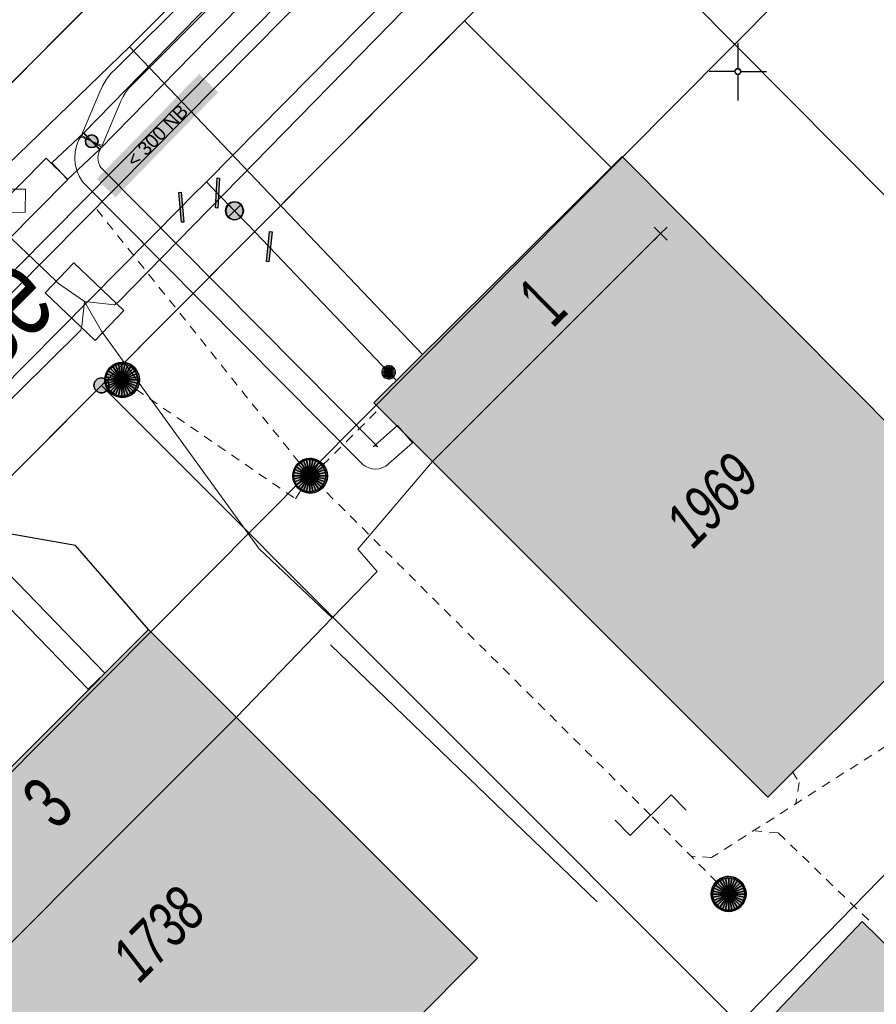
# Model space of a CAD drawing. Header units: metres. Extents: x 2695560 to 2696939, y 1260491 to 1262050.
# Tile 296 of 656: x 2695860 to 2695879, y 1260955 to 1260976. Entities that reach past the tile are written whole.
import ezdxf

# ---------------------------------------------------------------- set-up
doc = ezdxf.new("R2010")
doc.units = ezdxf.units.M
doc.linetypes.add('AUSGEZOGEN', pattern=[0])
doc.linetypes.add('VERDECKT2_S2', pattern=[0.36, 0.2, -0.16])
for name, color, linetype in [('XR$1$AV_Gebäudeflächen (BB)', 7, 'AUSGEZOGEN'), ('XR$1$AV_Grenzpunkte', 7, 'AUSGEZOGEN'), ('XR$1$AV_Haus-Nr.', 7, 'AUSGEZOGEN'), ('XR$1$AV_Koordinatennetzpunkte', 7, 'AUSGEZOGEN'), ('XR$1$AV_Linien (BB)', 7, 'AUSGEZOGEN'), ('XR$1$AV_Strassennamen', 7, 'AUSGEZOGEN'), ('XR$1$AV_Versicherung-Nr.', 7, 'AUSGEZOGEN'), ('XR$1$AW_LK_Schachtdeckel', 24, 'AUSGEZOGEN'), ('XR$1$AW_LK_Zwischenpunkt', 24, 'AUSGEZOGEN'), ('XR$1$EW_LK_Knoten', 1, 'AUSGEZOGEN'), ('XR$1$Liegenschaftsgrenzen', 7, 'AUSGEZOGEN'), ('XR$1$PFAV', 255, 'AUSGEZOGEN'), ('XR$1$PFAW', 255, 'AUSGEZOGEN'), ('XR$1$PFWA', 255, 'AUSGEZOGEN'), ('XR$1$RAEW', 8, 'AUSGEZOGEN'), ('XR$1$RP_Abstandslinie', 7, 'AUSGEZOGEN'), ('XR$1$WA_LK_Absperrarmatur', 171, 'AUSGEZOGEN'), ('XR$1$WA_LK_Rohrleitungsteil', 171, 'AUSGEZOGEN')]:
    doc.layers.add(name, color=color, linetype=linetype)
for name, color, linetype, lineweight in [('XR$2$ABW-Linie-R-ungenau', 4, 'VERDECKT2_S2', 18), ('XR$2$ABW-LinieFlaeche-R-genau', 4, 'AUSGEZOGEN', 18), ('XR$2$ABW-Punkt', 6, 'AUSGEZOGEN', 18), ('XR$2$ELE-Flaeche-oberirdisch', 1, 'AUSGEZOGEN', 18), ('XR$2$ELE-LinieFlaeche-genau', 1, 'AUSGEZOGEN', 18), ('XR$2$GAS-Linie-genau', 12, 'AUSGEZOGEN', 18), ('XR$2$KOM-Flaeche-U-oberirdisch', 91, 'AUSGEZOGEN', 18), ('XR$2$KOM-Linie-U-genau', 91, 'AUSGEZOGEN', 18), ('XR$2$KOM-Punkt-U', 91, 'AUSGEZOGEN', 18), ('XR$2$WAS-Linie-genau', 5, 'AUSGEZOGEN', 18), ('XR$2$WAS-Punkt', 5, 'AUSGEZOGEN', 18), ('XR$2$WEI-Text', 59, 'AUSGEZOGEN', 18)]:
    doc.layers.add(name, color=color, linetype=linetype, lineweight=lineweight)
doc.styles.add('ARIAL', font='arial.ttf')
doc.styles.add('TXT', font='txt')

# ---------------------------------------------------------------- blocks, each defined once
blk = doc.blocks.new('BAV15')
at = {"layer": 'XR$1$PFAV', "transparency": 33554687}
blk.add_hatch(color=7, dxfattribs=at).paths.add_polyline_path([(0.5, 0), (0.49, 0.101), (0.459, 0.197), (0.41, 0.286), (0.344, 0.362), (0.264, 0.424), (0.174, 0.469), (0.076, 0.494), (-0.025, 0.499), (-0.125, 0.484), (-0.22, 0.449), (-0.306, 0.395), (-0.379, 0.326), (-0.437, 0.243), (-0.477, 0.15), (-0.497, 0.051), (-0.497, -0.051), (-0.477, -0.15), (-0.437, -0.243), (-0.379, -0.326), (-0.306, -0.395), (-0.22, -0.449), (-0.125, -0.484), (-0.025, -0.499), (0.076, -0.494), (0.174, -0.469), (0.264, -0.424), (0.344, -0.362), (0.41, -0.286), (0.459, -0.197), (0.49, -0.101)])
at = {"color": 7, "transparency": 33554687}
for start, end in [(90, 270), (270, 90)]:
    blk.add_arc((0, 0), 0.5, start, end, dxfattribs=at)
at = {"layer": 'XR$1$PFAV', "transparency": 33554687}
blk.add_circle((0, 0), 0.5, dxfattribs=at)
blk = doc.blocks.new('BAV2041')
at = {"color": 7, "transparency": 33554687}
for p, q in [((0, 0.5), (0, 0.05)), ((-0.05, 0), (-0.5, 0)), ((0.05, 0), (0.5, 0)), ((0, -0.05), (0, -0.5))]:
    blk.add_line(p, q, dxfattribs=at)
blk.add_circle((0, 0), 0.05, dxfattribs=at)
for start, end in [(90, 270), (270, 90)]:
    blk.add_arc((0, 0), 0.05, start, end, dxfattribs=at)
blk = doc.blocks.new('BAW2093')
at = {"transparency": 33554687}
blk.add_lwpolyline([(-0.375, -0.5), (0, -0.5), (0, 0.5), (0.375, 0.5)], dxfattribs=at)
blk = doc.blocks.new('BAW2082')
at = {"layer": 'XR$1$PFAW', "transparency": 33554687}
blk.add_hatch(color=7, dxfattribs=at).paths.add_polyline_path([(0.509, -0.003), (0.499, 0.098), (0.469, 0.194), (0.42, 0.283), (0.354, 0.359), (0.274, 0.421), (0.183, 0.466), (0.085, 0.491), (-0.016, 0.496), (-0.116, 0.481), (-0.211, 0.446), (-0.297, 0.392), (-0.37, 0.323), (-0.428, 0.24), (-0.468, 0.147), (-0.488, 0.047), (-0.488, -0.054), (-0.468, -0.153), (-0.428, -0.246), (-0.37, -0.329), (-0.297, -0.398), (-0.211, -0.452), (-0.116, -0.487), (-0.016, -0.502), (0.085, -0.497), (0.183, -0.472), (0.274, -0.427), (0.354, -0.366), (0.42, -0.289), (0.469, -0.2), (0.499, -0.104)])
at = {"transparency": 33554687}
for start, end in [(91.1948, 268.8052), (268.8052, 91.1948)]:
    blk.add_arc((0.01, 0), 0.5, start, end, dxfattribs=at)
at = {"layer": 'XR$1$PFAW', "transparency": 33554687}
blk.add_circle((0.009, -0.003), 0.5, dxfattribs=at)
blk = doc.blocks.new('BAW2088')
at = {"layer": 'XR$1$PFAW', "transparency": 33554687}
blk.add_hatch(color=253, dxfattribs=at).paths.add_polyline_path([(0.51, 0), (0.5, 0.101), (0.47, 0.197), (0.421, 0.286), (0.355, 0.362), (0.275, 0.424), (0.184, 0.469), (0.086, 0.494), (-0.015, 0.499), (-0.115, 0.484), (-0.21, 0.449), (-0.296, 0.395), (-0.369, 0.326), (-0.427, 0.243), (-0.467, 0.15), (-0.487, 0.051), (-0.487, -0.051), (-0.467, -0.15), (-0.427, -0.243), (-0.369, -0.326), (-0.296, -0.395), (-0.21, -0.449), (-0.115, -0.484), (-0.015, -0.499), (0.086, -0.494), (0.184, -0.469), (0.275, -0.424), (0.355, -0.362), (0.421, -0.286), (0.47, -0.197), (0.5, -0.101)])
at = {"transparency": 33554687}
for start, end in [(91.1948, 268.8052), (268.8052, 91.1948)]:
    blk.add_arc((0.01, 0), 0.5, start, end, dxfattribs=at)
at = {"layer": 'XR$1$PFAW', "transparency": 33554687}
blk.add_circle((0.01, 0), 0.5, dxfattribs=at)
blk = doc.blocks.new('BWA2013')
at = {"true_color": 0x000000, "transparency": 33554687}
blk.add_hatch(color=18, dxfattribs=at).paths.add_polyline_path([(-0.291, -0.409), (0.352, 0.357), (0.291, 0.409), (-0.352, -0.357)])
at = {"transparency": 33554687}
blk.add_lwpolyline([(-0.291, -0.409), (-0.352, -0.357), (0.291, 0.409), (0.352, 0.357), (-0.291, -0.409)], close=True, dxfattribs=at)
blk = doc.blocks.new('BWA965')
at = {"layer": 'XR$1$PFWA', "transparency": 33554687}
blk.add_hatch(color=7, dxfattribs=at).paths.add_polyline_path([(0, 0.5), (-0.051, 0.497), (-0.101, 0.49), (-0.15, 0.477), (-0.197, 0.459), (-0.243, 0.437), (-0.286, 0.41), (-0.326, 0.379), (-0.362, 0.344), (-0.395, 0.306), (-0.424, 0.264), (-0.449, 0.22), (-0.469, 0.174), (-0.484, 0.125), (-0.494, 0.076), (-0.499, 0.025), (-0.499, -0.025), (-0.494, -0.076), (-0.484, -0.125), (-0.469, -0.174), (-0.449, -0.22), (-0.424, -0.264), (-0.395, -0.306), (-0.362, -0.344), (-0.326, -0.379), (-0.286, -0.41), (-0.243, -0.437), (-0.197, -0.459), (-0.15, -0.477), (-0.101, -0.49), (-0.051, -0.497), (0, -0.5), (0.051, -0.497), (0.101, -0.49), (0.15, -0.477), (0.197, -0.459), (0.243, -0.437), (0.286, -0.41), (0.326, -0.379), (0.362, -0.344), (0.395, -0.306), (0.424, -0.264), (0.449, -0.22), (0.469, -0.174), (0.484, -0.125), (0.494, -0.076), (0.499, -0.025), (0.499, 0.025), (0.494, 0.076), (0.484, 0.125), (0.469, 0.174), (0.449, 0.22), (0.424, 0.264), (0.395, 0.306), (0.362, 0.344), (0.326, 0.379), (0.286, 0.41), (0.243, 0.437), (0.197, 0.459), (0.15, 0.477), (0.101, 0.49), (0.051, 0.497)])
at = {"transparency": 33554687}
blk.add_line((0, 0.5), (0, -0.5), dxfattribs=at)
for start, end in [(90, 270), (270, 90)]:
    blk.add_arc((0, 0), 0.5, start, end, dxfattribs=at)
blk = doc.blocks.new('BEW957')
at = {"layer": 'XR$1$RAEW', "transparency": 33554687}
blk.add_hatch(color=1, dxfattribs=at).paths.add_polyline_path([(-0.5, 0), (-0.497, -0.051), (-0.49, -0.101), (-0.477, -0.15), (-0.459, -0.197), (-0.437, -0.243), (-0.41, -0.286), (-0.379, -0.326), (-0.344, -0.362), (-0.306, -0.395), (-0.264, -0.424), (-0.22, -0.449), (-0.174, -0.469), (-0.125, -0.484), (-0.076, -0.494), (-0.025, -0.499), (0.025, -0.499), (0.076, -0.494), (0.125, -0.484), (0.174, -0.469), (0.22, -0.449), (0.264, -0.424), (0.306, -0.395), (0.344, -0.362), (0.379, -0.326), (0.41, -0.286), (0.437, -0.243), (0.459, -0.197), (0.477, -0.15), (0.49, -0.101), (0.497, -0.051), (0.5, 0), (0.497, 0.051), (0.49, 0.101), (0.477, 0.15), (0.459, 0.197), (0.437, 0.243), (0.41, 0.286), (0.379, 0.326), (0.344, 0.362), (0.306, 0.395), (0.264, 0.424), (0.22, 0.449), (0.174, 0.469), (0.125, 0.484), (0.076, 0.494), (0.025, 0.499), (-0.025, 0.499), (-0.076, 0.494), (-0.125, 0.484), (-0.174, 0.469), (-0.22, 0.449), (-0.264, 0.424), (-0.306, 0.395), (-0.344, 0.362), (-0.379, 0.326), (-0.41, 0.286), (-0.437, 0.243), (-0.459, 0.197), (-0.477, 0.15), (-0.49, 0.101), (-0.497, 0.051)])
at = {"color": 1, "transparency": 33554687}
for start, end in [(90, 180), (180, 270), (0, 90), (270, 0)]:
    blk.add_arc((0, 0), 0.5, start, end, dxfattribs=at)
at = {"layer": 'XR$1$RAEW', "color": 1, "transparency": 33554687}
blk.add_circle((0, 0), 0.5, dxfattribs=at)
blk = doc.blocks.new('KOM-UNBEKANNT-U')
at = {"layer": 'XR$2$KOM-Punkt-U', "linetype": 'AUSGEZOGEN', "lineweight": 20, "transparency": 33554687}
for p, q in [((0, 0, 2500), (-141, 141, 2500)), ((-141, -141, 2500), (0, 0, 2500)), ((0, 0, 2500), (141, 141, 2500)), ((141, -141, 2500), (0, 0, 2500))]:
    blk.add_line(p, q, dxfattribs=at)
blk = doc.blocks.new('WAS-ABSPERRORGAN')
at = {"layer": 'XR$2$WAS-Punkt', "linetype": 'AUSGEZOGEN', "transparency": 33554687}
for p, q in [((0, 200, 2500), (0, -200, 2500)), ((0, 0), (0, 0))]:
    blk.add_line(p, q, dxfattribs=at)
blk.add_circle((0, 0, 502500), 200, dxfattribs=at)
blk = doc.blocks.new('WAS-BOGEN_VERTIKAL')
at = {"layer": 'XR$2$WAS-Punkt', "transparency": 33554687}
blk.add_hatch(color=5, dxfattribs=at).paths.add_polyline_path([(0, -150), (15, -149), (30, -147), (45, -143), (59, -138), (73, -131), (86, -123), (98, -114), (109, -103), (119, -92), (127, -79), (135, -66), (141, -52), (145, -38), (148, -23), (150, -8), (150, 8), (148, 23), (145, 38), (141, 52), (135, 66), (127, 79), (119, 92), (109, 103), (98, 114), (86, 123), (73, 131), (59, 138), (45, 143), (30, 147), (15, 149), (0, 150), (-15, 149), (-30, 147), (-45, 143), (-59, 138), (-73, 131), (-86, 123), (-98, 114), (-109, 103), (-119, 92), (-127, 79), (-135, 66), (-141, 52), (-145, 38), (-148, 23), (-150, 8), (-150, -8), (-148, -23), (-145, -38), (-141, -52), (-135, -66), (-127, -79), (-119, -92), (-109, -103), (-98, -114), (-86, -123), (-73, -131), (-59, -138), (-45, -143), (-30, -147), (-15, -149)])
at = {"layer": 'XR$2$WAS-Punkt', "lineweight": 13, "transparency": 33554687}
for points in [[(-147, 29, 2500), (0, 0, 2500), (-150, 0, 2500)], [(-147, 29), (0, 0), (-150, 0)], [(-147, 29, 2500), (-147, 29), (-150, 0), (-150, 0, 2500)], [(-150, 0, 2500), (0, 0, 2500), (-147, -29, 2500)], [(-150, 0), (0, 0), (-147, -29)], [(-139, 57, 2500), (0, 0, 2500), (-147, 29, 2500)], [(-139, 57), (0, 0), (-147, 29)], [(-139, 57, 2500), (-139, 57), (-147, 29), (-147, 29, 2500)], [(-147, -29, 2500), (0, 0, 2500), (-139, -57, 2500)], [(-147, -29), (0, 0), (-139, -57)], [(-125, 83, 2500), (0, 0, 2500), (-139, 57, 2500)], [(-125, 83), (0, 0), (-139, 57)], [(-125, 83, 2500), (-125, 83), (-139, 57), (-139, 57, 2500)], [(-139, -57, 2500), (0, 0, 2500), (-125, -83, 2500)], [(-139, -57), (0, 0), (-125, -83)], [(-106, 106, 2500), (0, 0, 2500), (-125, 83, 2500)], [(-106, 106), (0, 0), (-125, 83)], [(-106, 106, 2500), (-106, 106), (-125, 83), (-125, 83, 2500)], [(-125, -83, 2500), (0, 0, 2500), (-106, -106, 2500)], [(-125, -83), (0, 0), (-106, -106)], [(-83, 125, 2500), (0, 0, 2500), (-106, 106, 2500)], [(-83, 125), (0, 0), (-106, 106)], [(-83, 125, 2500), (-83, 125), (-106, 106), (-106, 106, 2500)], [(-106, -106, 2500), (0, 0, 2500), (-83, -125, 2500)], [(-106, -106), (0, 0), (-83, -125)], [(-57, 139, 2500), (0, 0, 2500), (-83, 125, 2500)], [(-57, 139), (0, 0), (-83, 125)], [(-57, 139, 2500), (-57, 139), (-83, 125), (-83, 125, 2500)], [(-83, -125, 2500), (0, 0, 2500), (-57, -139, 2500)], [(-83, -125), (0, 0), (-57, -139)], [(-29, 147, 2500), (0, 0, 2500), (-57, 139, 2500)], [(-29, 147), (0, 0), (-57, 139)], [(-29, 147, 2500), (-29, 147), (-57, 139), (-57, 139, 2500)], [(-57, -139, 2500), (0, 0, 2500), (-29, -147, 2500)], [(-57, -139), (0, 0), (-29, -147)], [(0, 150, 2500), (0, 0, 2500), (-29, 147, 2500)], [(0, 150), (0, 0), (-29, 147)], [(0, 150, 2500), (0, 150), (-29, 147), (-29, 147, 2500)], [(-29, -147, 2500), (0, 0, 2500), (0, -150, 2500)], [(-29, -147), (0, 0), (0, -150)], [(29, 147, 2500), (0, 0, 2500), (0, 150, 2500)], [(29, 147), (0, 0), (0, 150)], [(29, 147, 2500), (29, 147), (0, 150), (0, 150, 2500)], [(57, 139, 2500), (0, 0, 2500), (29, 147, 2500)], [(57, 139), (0, 0), (29, 147)], [(83, 125, 2500), (0, 0, 2500), (57, 139, 2500)], [(83, 125), (0, 0), (57, 139)], [(106, 106, 2500), (0, 0, 2500), (83, 125, 2500)], [(106, 106), (0, 0), (83, 125)], [(125, 83, 2500), (0, 0, 2500), (106, 106, 2500)], [(125, 83), (0, 0), (106, 106)], [(139, 57, 2500), (0, 0, 2500), (125, 83, 2500)], [(139, 57), (0, 0), (125, 83)], [(147, 29, 2500), (0, 0, 2500), (139, 57, 2500)], [(147, 29), (0, 0), (139, 57)], [(150, 0, 2500), (0, 0, 2500), (147, 29, 2500)], [(150, 0), (0, 0), (147, 29)], [(0, -150, 2500), (0, 0, 2500), (29, -147, 2500)], [(29, -147, 2500), (0, 0, 2500), (57, -139, 2500)], [(57, -139, 2500), (0, 0, 2500), (83, -125, 2500)], [(83, -125, 2500), (0, 0, 2500), (106, -106, 2500)], [(106, -106, 2500), (0, 0, 2500), (125, -83, 2500)], [(125, -83, 2500), (0, 0, 2500), (139, -57, 2500)], [(139, -57, 2500), (0, 0, 2500), (147, -29, 2500)], [(147, -29, 2500), (0, 0, 2500), (150, 0, 2500)], [(0, -150), (0, 0), (29, -147)], [(29, -147), (0, 0), (57, -139)], [(57, -139), (0, 0), (83, -125)], [(83, -125), (0, 0), (106, -106)], [(106, -106), (0, 0), (125, -83)], [(125, -83), (0, 0), (139, -57)], [(139, -57), (0, 0), (147, -29)], [(147, -29), (0, 0), (150, 0)], [(57, 139, 2500), (57, 139), (29, 147), (29, 147, 2500)], [(83, 125, 2500), (83, 125), (57, 139), (57, 139, 2500)], [(106, 106, 2500), (106, 106), (83, 125), (83, 125, 2500)], [(125, 83, 2500), (125, 83), (106, 106), (106, 106, 2500)], [(139, 57, 2500), (139, 57), (125, 83), (125, 83, 2500)], [(147, 29, 2500), (147, 29), (139, 57), (139, 57, 2500)], [(150, 0, 2500), (150, 0), (147, 29), (147, 29, 2500)], [(-150, 0, 2500), (-150, 0), (-147, -29), (-147, -29, 2500)], [(-147, -29, 2500), (-147, -29), (-139, -57), (-139, -57, 2500)], [(-139, -57, 2500), (-139, -57), (-125, -83), (-125, -83, 2500)], [(-125, -83, 2500), (-125, -83), (-106, -106), (-106, -106, 2500)], [(-106, -106, 2500), (-106, -106), (-83, -125), (-83, -125, 2500)], [(-83, -125, 2500), (-83, -125), (-57, -139), (-57, -139, 2500)], [(-57, -139, 2500), (-57, -139), (-29, -147), (-29, -147, 2500)], [(-29, -147, 2500), (-29, -147), (0, -150), (0, -150, 2500)], [(0, -150, 2500), (0, -150), (29, -147), (29, -147, 2500)], [(29, -147, 2500), (29, -147), (57, -139), (57, -139, 2500)], [(57, -139, 2500), (57, -139), (83, -125), (83, -125, 2500)], [(83, -125, 2500), (83, -125), (106, -106), (106, -106, 2500)], [(106, -106, 2500), (106, -106), (125, -83), (125, -83, 2500)], [(125, -83, 2500), (125, -83), (139, -57), (139, -57, 2500)], [(139, -57, 2500), (139, -57), (147, -29), (147, -29, 2500)], [(147, -29, 2500), (147, -29), (150, 0), (150, 0, 2500)]]:
    blk.add_3dface(points, dxfattribs=at)
blk = doc.blocks.new('ABW-NORMSCHACHT_WEITERE')
at = {"layer": 'XR$2$ABW-Punkt', "linetype": 'AUSGEZOGEN', "lineweight": 25, "transparency": 33554687}
for points in [[(-196, 39, 2500), (0, 0, 2500), (-200, 0, 2500)], [(-196, 39), (0, 0), (-200, 0)], [(-196, 39, 2500), (-196, 39), (-200, 0), (-200, 0, 2500)], [(-200, 0, 2500), (0, 0, 2500), (-196, -39, 2500)], [(-200, 0), (0, 0), (-196, -39)], [(-185, 77, 2500), (0, 0, 2500), (-196, 39, 2500)], [(-185, 77), (0, 0), (-196, 39)], [(-185, 77, 2500), (-185, 77), (-196, 39), (-196, 39, 2500)], [(-196, -39, 2500), (0, 0, 2500), (-185, -77, 2500)], [(-196, -39), (0, 0), (-185, -77)], [(-166, 111, 2500), (0, 0, 2500), (-185, 77, 2500)], [(-166, 111), (0, 0), (-185, 77)], [(-166, 111, 2500), (-166, 111), (-185, 77), (-185, 77, 2500)], [(-185, -77, 2500), (0, 0, 2500), (-166, -111, 2500)], [(-185, -77), (0, 0), (-166, -111)], [(-141, 141, 2500), (0, 0, 2500), (-166, 111, 2500)], [(-141, 141), (0, 0), (-166, 111)], [(-141, 141, 2500), (-141, 141), (-166, 111), (-166, 111, 2500)], [(-166, -111, 2500), (0, 0, 2500), (-141, -141, 2500)], [(-166, -111), (0, 0), (-141, -141)], [(-111, 166, 2500), (0, 0, 2500), (-141, 141, 2500)], [(-111, 166), (0, 0), (-141, 141)], [(-111, 166, 2500), (-111, 166), (-141, 141), (-141, 141, 2500)], [(-141, -141, 2500), (0, 0, 2500), (-111, -166, 2500)], [(-141, -141), (0, 0), (-111, -166)], [(-77, 185, 2500), (0, 0, 2500), (-111, 166, 2500)], [(-77, 185), (0, 0), (-111, 166)], [(-77, 185, 2500), (-77, 185), (-111, 166), (-111, 166, 2500)], [(-111, -166, 2500), (0, 0, 2500), (-77, -185, 2500)], [(-111, -166), (0, 0), (-77, -185)], [(-39, 196, 2500), (0, 0, 2500), (-77, 185, 2500)], [(-39, 196), (0, 0), (-77, 185)], [(-39, 196, 2500), (-39, 196), (-77, 185), (-77, 185, 2500)], [(-77, -185, 2500), (0, 0, 2500), (-39, -196, 2500)], [(-77, -185), (0, 0), (-39, -196)], [(0, 200, 2500), (0, 0, 2500), (-39, 196, 2500)], [(0, 200), (0, 0), (-39, 196)], [(0, 200, 2500), (0, 200), (-39, 196), (-39, 196, 2500)], [(-39, -196, 2500), (0, 0, 2500), (0, -200, 2500)], [(-39, -196), (0, 0), (0, -200)], [(39, 196, 2500), (0, 0, 2500), (0, 200, 2500)], [(39, 196), (0, 0), (0, 200)], [(39, 196, 2500), (39, 196), (0, 200), (0, 200, 2500)], [(77, 185, 2500), (0, 0, 2500), (39, 196, 2500)], [(77, 185), (0, 0), (39, 196)], [(111, 166, 2500), (0, 0, 2500), (77, 185, 2500)], [(111, 166), (0, 0), (77, 185)], [(141, 141, 2500), (0, 0, 2500), (111, 166, 2500)], [(141, 141), (0, 0), (111, 166)], [(166, 111, 2500), (0, 0, 2500), (141, 141, 2500)], [(166, 111), (0, 0), (141, 141)], [(185, 77, 2500), (0, 0, 2500), (166, 111, 2500)], [(185, 77), (0, 0), (166, 111)], [(196, 39, 2500), (0, 0, 2500), (185, 77, 2500)], [(196, 39), (0, 0), (185, 77)], [(200, 0, 2500), (0, 0, 2500), (196, 39, 2500)], [(200, 0), (0, 0), (196, 39)], [(0, -200, 2500), (0, 0, 2500), (39, -196, 2500)], [(39, -196, 2500), (0, 0, 2500), (77, -185, 2500)], [(77, -185, 2500), (0, 0, 2500), (111, -166, 2500)], [(111, -166, 2500), (0, 0, 2500), (141, -141, 2500)], [(141, -141, 2500), (0, 0, 2500), (166, -111, 2500)], [(166, -111, 2500), (0, 0, 2500), (185, -77, 2500)], [(185, -77, 2500), (0, 0, 2500), (196, -39, 2500)], [(196, -39, 2500), (0, 0, 2500), (200, 0, 2500)], [(0, -200), (0, 0), (39, -196)], [(39, -196), (0, 0), (77, -185)], [(77, -185), (0, 0), (111, -166)], [(111, -166), (0, 0), (141, -141)], [(141, -141), (0, 0), (166, -111)], [(166, -111), (0, 0), (185, -77)], [(185, -77), (0, 0), (196, -39)], [(196, -39), (0, 0), (200, 0)], [(77, 185, 2500), (77, 185), (39, 196), (39, 196, 2500)], [(111, 166, 2500), (111, 166), (77, 185), (77, 185, 2500)], [(141, 141, 2500), (141, 141), (111, 166), (111, 166, 2500)], [(166, 111, 2500), (166, 111), (141, 141), (141, 141, 2500)], [(185, 77, 2500), (185, 77), (166, 111), (166, 111, 2500)], [(196, 39, 2500), (196, 39), (185, 77), (185, 77, 2500)], [(200, 0, 2500), (200, 0), (196, 39), (196, 39, 2500)], [(-200, 0, 2500), (-200, 0), (-196, -39), (-196, -39, 2500)], [(-196, -39, 2500), (-196, -39), (-185, -77), (-185, -77, 2500)], [(-185, -77, 2500), (-185, -77), (-166, -111), (-166, -111, 2500)], [(-166, -111, 2500), (-166, -111), (-141, -141), (-141, -141, 2500)], [(-141, -141, 2500), (-141, -141), (-111, -166), (-111, -166, 2500)], [(-111, -166, 2500), (-111, -166), (-77, -185), (-77, -185, 2500)], [(-77, -185, 2500), (-77, -185), (-39, -196), (-39, -196, 2500)], [(-39, -196, 2500), (-39, -196), (0, -200), (0, -200, 2500)], [(0, -200, 2500), (0, -200), (39, -196), (39, -196, 2500)], [(39, -196, 2500), (39, -196), (77, -185), (77, -185, 2500)], [(77, -185, 2500), (77, -185), (111, -166), (111, -166, 2500)], [(111, -166, 2500), (111, -166), (141, -141), (141, -141, 2500)], [(141, -141, 2500), (141, -141), (166, -111), (166, -111, 2500)], [(166, -111, 2500), (166, -111), (185, -77), (185, -77, 2500)], [(185, -77, 2500), (185, -77), (196, -39), (196, -39, 2500)], [(196, -39, 2500), (196, -39), (200, 0), (200, 0, 2500)]]:
    blk.add_3dface(points, dxfattribs=at)
blk = doc.blocks.new('ABW-SCHLAMMSAMMLER_RUND')
at = {"layer": 'XR$2$ABW-Punkt', "linetype": 'AUSGEZOGEN', "lineweight": 13, "transparency": 33554687}
for p, q in [((-70, 75, 2500), (70, 75, 2500)), ((-70, -75, 2500), (70, -75, 2500))]:
    blk.add_line(p, q, dxfattribs=at)
blk.add_polyline3d([(90, 0, 2500), (0, 0, 2500), (-90, 0, 2500)], dxfattribs=at)
at = {"layer": 'XR$2$ABW-Punkt', "linetype": 'AUSGEZOGEN', "lineweight": 25, "transparency": 33554687}
for points in [[(-147, 29, 2500), (0, 0, 2500), (-150, 0, 2500)], [(-147, 29), (0, 0), (-150, 0)], [(-147, 29, 2500), (-147, 29), (-150, 0), (-150, 0, 2500)], [(-150, 0, 2500), (0, 0, 2500), (-147, -29, 2500)], [(-150, 0), (0, 0), (-147, -29)], [(-139, 57, 2500), (0, 0, 2500), (-147, 29, 2500)], [(-139, 57), (0, 0), (-147, 29)], [(-139, 57, 2500), (-139, 57), (-147, 29), (-147, 29, 2500)], [(-147, -29, 2500), (0, 0, 2500), (-139, -57, 2500)], [(-147, -29), (0, 0), (-139, -57)], [(-125, 83, 2500), (0, 0, 2500), (-139, 57, 2500)], [(-125, 83), (0, 0), (-139, 57)], [(-125, 83, 2500), (-125, 83), (-139, 57), (-139, 57, 2500)], [(-139, -57, 2500), (0, 0, 2500), (-125, -83, 2500)], [(-139, -57), (0, 0), (-125, -83)], [(-106, 106, 2500), (0, 0, 2500), (-125, 83, 2500)], [(-106, 106), (0, 0), (-125, 83)], [(-106, 106, 2500), (-106, 106), (-125, 83), (-125, 83, 2500)], [(-125, -83, 2500), (0, 0, 2500), (-106, -106, 2500)], [(-125, -83), (0, 0), (-106, -106)], [(-83, 125, 2500), (0, 0, 2500), (-106, 106, 2500)], [(-83, 125), (0, 0), (-106, 106)], [(-83, 125, 2500), (-83, 125), (-106, 106), (-106, 106, 2500)], [(-106, -106, 2500), (0, 0, 2500), (-83, -125, 2500)], [(-106, -106), (0, 0), (-83, -125)], [(-57, 139, 2500), (0, 0, 2500), (-83, 125, 2500)], [(-57, 139), (0, 0), (-83, 125)], [(-57, 139, 2500), (-57, 139), (-83, 125), (-83, 125, 2500)], [(-83, -125, 2500), (0, 0, 2500), (-57, -139, 2500)], [(-83, -125), (0, 0), (-57, -139)], [(-29, 147, 2500), (0, 0, 2500), (-57, 139, 2500)], [(-29, 147), (0, 0), (-57, 139)], [(-29, 147, 2500), (-29, 147), (-57, 139), (-57, 139, 2500)], [(-57, -139, 2500), (0, 0, 2500), (-29, -147, 2500)], [(-57, -139), (0, 0), (-29, -147)], [(0, 150, 2500), (0, 0, 2500), (-29, 147, 2500)], [(0, 150), (0, 0), (-29, 147)], [(0, 150, 2500), (0, 150), (-29, 147), (-29, 147, 2500)], [(-29, -147, 2500), (0, 0, 2500), (0, -150, 2500)], [(-29, -147), (0, 0), (0, -150)], [(29, 147, 2500), (0, 0, 2500), (0, 150, 2500)], [(29, 147), (0, 0), (0, 150)], [(29, 147, 2500), (29, 147), (0, 150), (0, 150, 2500)], [(57, 139, 2500), (0, 0, 2500), (29, 147, 2500)], [(57, 139), (0, 0), (29, 147)], [(83, 125, 2500), (0, 0, 2500), (57, 139, 2500)], [(83, 125), (0, 0), (57, 139)], [(106, 106, 2500), (0, 0, 2500), (83, 125, 2500)], [(106, 106), (0, 0), (83, 125)], [(125, 83, 2500), (0, 0, 2500), (106, 106, 2500)], [(125, 83), (0, 0), (106, 106)], [(139, 57, 2500), (0, 0, 2500), (125, 83, 2500)], [(139, 57), (0, 0), (125, 83)], [(147, 29, 2500), (0, 0, 2500), (139, 57, 2500)], [(147, 29), (0, 0), (139, 57)], [(150, 0, 2500), (0, 0, 2500), (147, 29, 2500)], [(150, 0), (0, 0), (147, 29)], [(0, -150, 2500), (0, 0, 2500), (29, -147, 2500)], [(29, -147, 2500), (0, 0, 2500), (57, -139, 2500)], [(57, -139, 2500), (0, 0, 2500), (83, -125, 2500)], [(83, -125, 2500), (0, 0, 2500), (106, -106, 2500)], [(106, -106, 2500), (0, 0, 2500), (125, -83, 2500)], [(125, -83, 2500), (0, 0, 2500), (139, -57, 2500)], [(139, -57, 2500), (0, 0, 2500), (147, -29, 2500)], [(147, -29, 2500), (0, 0, 2500), (150, 0, 2500)], [(0, -150), (0, 0), (29, -147)], [(29, -147), (0, 0), (57, -139)], [(57, -139), (0, 0), (83, -125)], [(83, -125), (0, 0), (106, -106)], [(106, -106), (0, 0), (125, -83)], [(125, -83), (0, 0), (139, -57)], [(139, -57), (0, 0), (147, -29)], [(147, -29), (0, 0), (150, 0)], [(57, 139, 2500), (57, 139), (29, 147), (29, 147, 2500)], [(83, 125, 2500), (83, 125), (57, 139), (57, 139, 2500)], [(106, 106, 2500), (106, 106), (83, 125), (83, 125, 2500)], [(125, 83, 2500), (125, 83), (106, 106), (106, 106, 2500)], [(139, 57, 2500), (139, 57), (125, 83), (125, 83, 2500)], [(147, 29, 2500), (147, 29), (139, 57), (139, 57, 2500)], [(150, 0, 2500), (150, 0), (147, 29), (147, 29, 2500)], [(-150, 0, 2500), (-150, 0), (-147, -29), (-147, -29, 2500)], [(-147, -29, 2500), (-147, -29), (-139, -57), (-139, -57, 2500)], [(-139, -57, 2500), (-139, -57), (-125, -83), (-125, -83, 2500)], [(-125, -83, 2500), (-125, -83), (-106, -106), (-106, -106, 2500)], [(-106, -106, 2500), (-106, -106), (-83, -125), (-83, -125, 2500)], [(-83, -125, 2500), (-83, -125), (-57, -139), (-57, -139, 2500)], [(-57, -139, 2500), (-57, -139), (-29, -147), (-29, -147, 2500)], [(-29, -147, 2500), (-29, -147), (0, -150), (0, -150, 2500)], [(0, -150, 2500), (0, -150), (29, -147), (29, -147, 2500)], [(29, -147, 2500), (29, -147), (57, -139), (57, -139, 2500)], [(57, -139, 2500), (57, -139), (83, -125), (83, -125, 2500)], [(83, -125, 2500), (83, -125), (106, -106), (106, -106, 2500)], [(106, -106, 2500), (106, -106), (125, -83), (125, -83, 2500)], [(125, -83, 2500), (125, -83), (139, -57), (139, -57, 2500)], [(139, -57, 2500), (139, -57), (147, -29), (147, -29, 2500)], [(147, -29, 2500), (147, -29), (150, 0), (150, 0, 2500)]]:
    blk.add_3dface(points, dxfattribs=at)
blk = doc.blocks.new('ABW-DECKEL')
at = {"layer": 'XR$2$ABW-Punkt', "linetype": 'AUSGEZOGEN', "lineweight": 25, "transparency": 33554687}
for points in [[(-247, 247, 2500), (0, 0, 2500), (-291, 194, 2500)], [(-247, 247), (0, 0), (-291, 194)], [(-247, 247, 2500), (-247, 247), (-291, 194), (-291, 194, 2500)], [(-194, 291, 2500), (0, 0, 2500), (-247, 247, 2500)], [(-194, 291), (0, 0), (-247, 247)], [(-194, 291, 2500), (-194, 291), (-247, 247), (-247, 247, 2500)], [(-134, 323, 2500), (0, 0, 2500), (-194, 291, 2500)], [(-134, 323), (0, 0), (-194, 291)], [(-134, 323, 2500), (-134, 323), (-194, 291), (-194, 291, 2500)], [(-68, 343, 2500), (0, 0, 2500), (-134, 323, 2500)], [(-68, 343), (0, 0), (-134, 323)], [(-68, 343, 2500), (-68, 343), (-134, 323), (-134, 323, 2500)], [(0, 350, 2500), (0, 0, 2500), (-68, 343, 2500)], [(0, 350), (0, 0), (-68, 343)], [(0, 350, 2500), (0, 350), (-68, 343), (-68, 343, 2500)], [(68, 343, 2500), (0, 0, 2500), (0, 350, 2500)], [(68, 343), (0, 0), (0, 350)], [(68, 343, 2500), (68, 343), (0, 350), (0, 350, 2500)], [(134, 323, 2500), (0, 0, 2500), (68, 343, 2500)], [(134, 323), (0, 0), (68, 343)], [(194, 291, 2500), (0, 0, 2500), (134, 323, 2500)], [(194, 291), (0, 0), (134, 323)], [(247, 247, 2500), (0, 0, 2500), (194, 291, 2500)], [(247, 247), (0, 0), (194, 291)], [(291, 194, 2500), (0, 0, 2500), (247, 247, 2500)], [(291, 194), (0, 0), (247, 247)], [(134, 323, 2500), (134, 323), (68, 343), (68, 343, 2500)], [(194, 291, 2500), (194, 291), (134, 323), (134, 323, 2500)], [(247, 247, 2500), (247, 247), (194, 291), (194, 291, 2500)], [(291, 194, 2500), (291, 194), (247, 247), (247, 247, 2500)], [(-343, 68, 2500), (0, 0, 2500), (-350, 0, 2500)], [(-343, 68), (0, 0), (-350, 0)], [(-343, 68, 2500), (-343, 68), (-350, 0), (-350, 0, 2500)], [(-350, 0, 2500), (0, 0, 2500), (-343, -68, 2500)], [(-350, 0), (0, 0), (-343, -68)], [(-323, 134, 2500), (0, 0, 2500), (-343, 68, 2500)], [(-323, 134), (0, 0), (-343, 68)], [(-323, 134, 2500), (-323, 134), (-343, 68), (-343, 68, 2500)], [(-343, -68, 2500), (0, 0, 2500), (-323, -134, 2500)], [(-343, -68), (0, 0), (-323, -134)], [(-291, 194, 2500), (0, 0, 2500), (-323, 134, 2500)], [(-291, 194), (0, 0), (-323, 134)], [(-291, 194, 2500), (-291, 194), (-323, 134), (-323, 134, 2500)], [(-323, -134, 2500), (0, 0, 2500), (-291, -194, 2500)], [(-323, -134), (0, 0), (-291, -194)], [(-291, -194, 2500), (0, 0, 2500), (-247, -247, 2500)], [(-291, -194), (0, 0), (-247, -247)], [(-247, -247, 2500), (0, 0, 2500), (-194, -291, 2500)], [(-247, -247), (0, 0), (-194, -291)], [(-194, -291, 2500), (0, 0, 2500), (-134, -323, 2500)], [(-194, -291), (0, 0), (-134, -323)], [(-134, -323, 2500), (0, 0, 2500), (-68, -343, 2500)], [(-134, -323), (0, 0), (-68, -343)], [(-68, -343, 2500), (0, 0, 2500), (0, -350, 2500)], [(-68, -343), (0, 0), (0, -350)], [(323, 134, 2500), (0, 0, 2500), (291, 194, 2500)], [(323, 134), (0, 0), (291, 194)], [(343, 68, 2500), (0, 0, 2500), (323, 134, 2500)], [(343, 68), (0, 0), (323, 134)], [(350, 0, 2500), (0, 0, 2500), (343, 68, 2500)], [(350, 0), (0, 0), (343, 68)], [(0, -350, 2500), (0, 0, 2500), (68, -343, 2500)], [(68, -343, 2500), (0, 0, 2500), (134, -323, 2500)], [(134, -323, 2500), (0, 0, 2500), (194, -291, 2500)], [(194, -291, 2500), (0, 0, 2500), (247, -247, 2500)], [(247, -247, 2500), (0, 0, 2500), (291, -194, 2500)], [(291, -194, 2500), (0, 0, 2500), (323, -134, 2500)], [(323, -134, 2500), (0, 0, 2500), (343, -68, 2500)], [(343, -68, 2500), (0, 0, 2500), (350, 0, 2500)], [(0, -350), (0, 0), (68, -343)], [(68, -343), (0, 0), (134, -323)], [(134, -323), (0, 0), (194, -291)], [(194, -291), (0, 0), (247, -247)], [(247, -247), (0, 0), (291, -194)], [(291, -194), (0, 0), (323, -134)], [(323, -134), (0, 0), (343, -68)], [(343, -68), (0, 0), (350, 0)], [(323, 134, 2500), (323, 134), (291, 194), (291, 194, 2500)], [(343, 68, 2500), (343, 68), (323, 134), (323, 134, 2500)], [(350, 0, 2500), (350, 0), (343, 68), (343, 68, 2500)], [(-350, 0, 2500), (-350, 0), (-343, -68), (-343, -68, 2500)], [(-343, -68, 2500), (-343, -68), (-323, -134), (-323, -134, 2500)], [(-323, -134, 2500), (-323, -134), (-291, -194), (-291, -194, 2500)], [(-291, -194, 2500), (-291, -194), (-247, -247), (-247, -247, 2500)], [(247, -247, 2500), (247, -247), (291, -194), (291, -194, 2500)], [(291, -194, 2500), (291, -194), (323, -134), (323, -134, 2500)], [(323, -134, 2500), (323, -134), (343, -68), (343, -68, 2500)], [(343, -68, 2500), (343, -68), (350, 0), (350, 0, 2500)], [(-247, -247, 2500), (-247, -247), (-194, -291), (-194, -291, 2500)], [(-194, -291, 2500), (-194, -291), (-134, -323), (-134, -323, 2500)], [(-134, -323, 2500), (-134, -323), (-68, -343), (-68, -343, 2500)], [(-68, -343, 2500), (-68, -343), (0, -350), (0, -350, 2500)], [(0, -350, 2500), (0, -350), (68, -343), (68, -343, 2500)], [(68, -343, 2500), (68, -343), (134, -323), (134, -323, 2500)], [(134, -323, 2500), (134, -323), (194, -291), (194, -291, 2500)], [(194, -291, 2500), (194, -291), (247, -247), (247, -247, 2500)]]:
    blk.add_3dface(points, dxfattribs=at)

msp = doc.modelspace()

# ---------------------------------------------------------------- hatches: boundary and pattern name
at = {"transparency": 33554687}
msp.add_hatch(color=7, dxfattribs=at).paths.add_polyline_path([(2695862.057, 1260972.479), (2695862.464, 1260972.081), (2695864.691, 1260974.361), (2695864.284, 1260974.759)])
at = {"layer": 'XR$1$AV_Gebäudeflächen (BB)', "true_color": 0xd2d2d2, "transparency": 33554687}
for points in [[(2695873.22, 1260972.73), (2695868.072, 1260967.624), (2695876.618, 1260959.062), (2695879.504, 1260961.941), (2695880.945, 1260960.496), (2695883.415, 1260962.96), (2695882.261, 1260964.116), (2695881.974, 1260964.404), (2695873.462, 1260972.969)], [(2695863.181, 1260962.704), (2695856.792, 1260956.296), (2695863.769, 1260949.336), (2695863.946, 1260949.159), (2695867.54, 1260952.775), (2695870.317, 1260955.57)], [(2695884.45, 1260945.71), (2695889.528, 1260950.883), (2695890.895, 1260952.292), (2695894.915, 1260956.37), (2695890.696, 1260960.57), (2695889.024, 1260958.867), (2695884.66, 1260954.421), (2695882.869, 1260956.18), (2695880.9, 1260954.174), (2695878.67, 1260956.364), (2695876.29, 1260953.85), (2695876.7, 1260953.439), (2695879.818, 1260950.315)]]:
    msp.add_hatch(color=254, dxfattribs=at).paths.add_polyline_path(points)

# ---------------------------------------------------------------- linework, layer by layer
at = {"layer": 'XR$1$AV_Linien (BB)', "color": 7, "linetype": 'AUSGEZOGEN', "transparency": 33554687}
msp.add_line((2695873.22, 1260972.73), (2695870.035, 1260975.912), dxfattribs=at)
for points in [[(2695859.05, 1260973.41), (2695870.9, 1260985.29), (2695874.789, 1260989.168)], [(2695870.035, 1260975.912), (2695872.72, 1260978.61), (2695877.231, 1260983.138)], [(2695859.13, 1260964.959), (2695862.16, 1260968), (2695870.035, 1260975.912)], [(2695873.22, 1260972.73), (2695873.462, 1260972.969), (2695881.974, 1260964.404), (2695882.261, 1260964.116)], [(2695882.261, 1260964.116), (2695883.415, 1260962.96), (2695880.945, 1260960.496), (2695879.504, 1260961.941), (2695876.618, 1260959.062), (2695868.072, 1260967.624), (2695873.22, 1260972.73)], [(2695863.181, 1260962.704), (2695861.594, 1260964.527), (2695859.13, 1260964.959)], [(2695863.946, 1260949.159), (2695863.769, 1260949.336), (2695856.792, 1260956.296), (2695863.181, 1260962.704)], [(2695863.181, 1260962.704), (2695870.317, 1260955.57), (2695867.54, 1260952.775), (2695863.946, 1260949.159)], [(2695879.818, 1260950.315), (2695876.7, 1260953.439), (2695876.29, 1260953.85), (2695878.67, 1260956.364), (2695880.9, 1260954.174), (2695882.869, 1260956.18), (2695884.66, 1260954.421), (2695889.024, 1260958.867), (2695890.696, 1260960.57)]]:
    msp.add_lwpolyline(points, dxfattribs=at)
at = {"layer": 'XR$1$Liegenschaftsgrenzen', "color": 7, "linetype": 'AUSGEZOGEN', "transparency": 33554687}
for p, q in [((2695859.05, 1260973.41), (2695870.9, 1260985.29)), ((2695872.72, 1260978.61), (2695862.16, 1260968)), ((2695862.16, 1260968), (2695851.54, 1260957.34))]:
    msp.add_line(p, q, dxfattribs=at)
for points in [[(2695872.72, 1260978.61), (2695884.67, 1260966.57), (2695894.915, 1260956.37)], [(2695884.45, 1260945.71), (2695876.29, 1260953.85), (2695862.16, 1260968)]]:
    msp.add_lwpolyline(points, dxfattribs=at)
at = {"layer": 'XR$1$RP_Abstandslinie', "color": 7, "linetype": 'AUSGEZOGEN', "transparency": 33554687}
msp.add_line((2695889.01, 1260988.6), (2695843.48, 1260942.78), dxfattribs=at)
at = {"layer": 'XR$2$ABW-Linie-R-ungenau', "linetype": 'VERDECKT2_S2', "transparency": 33554687}
for p, q in [((2695866.68, 1260966.038), (2695862.033, 1260971.853)), ((2695868.122, 1260967.424), (2695866.711, 1260966.018)), ((2695874.075, 1260958.671), (2695866.682, 1260966.041)), ((2695875.771, 1260956.956), (2695874.075, 1260958.671))]:
    msp.add_line(p, q, dxfattribs=at)
for points in [[(2695862.608, 1260968.119), (2695866.371, 1260965.539), (2695866.68, 1260966.038)], [(2695880.393, 1260960.945), (2695875.4, 1260957.749), (2695874.958, 1260957.781)], [(2695877.147, 1260959.616), (2695877.304, 1260959.381), (2695877.225, 1260958.926)], [(2695878.809, 1260956.389), (2695876.85, 1260958.285), (2695876.345, 1260958.332)]]:
    msp.add_lwpolyline(points, dxfattribs=at)
at = {"layer": 'XR$2$ABW-LinieFlaeche-R-genau', "linetype": 'AUSGEZOGEN', "transparency": 33554687}
msp.add_lwpolyline([(2695874.978, 1260984.929), (2695838.194, 1260947.772), (2695837.98, 1260947.984), (2695874.764, 1260985.141), (2695874.978, 1260984.929)], close=True, dxfattribs=at)
at = {"layer": 'XR$2$ELE-Flaeche-oberirdisch', "transparency": 33554687}
msp.add_lwpolyline([(2695860.962, 1260972.934), (2695830.297, 1260941.885), (2695830.741, 1260941.446), (2695861.433, 1260972.469), (2695860.962, 1260972.934)], close=True, dxfattribs=at)
at = {"layer": 'XR$2$ELE-LinieFlaeche-genau', "linetype": 'AUSGEZOGEN', "transparency": 33554687}
for points in [[(2695861.767, 1260973.474), (2695869.808, 1260981.706), (2695877.84, 1260989.945), (2695878.198, 1260989.595), (2695870.166, 1260981.356), (2695862.125, 1260973.124), (2695861.767, 1260973.474)], [(2695861.08, 1260972.833), (2695861.775, 1260973.482), (2695862.117, 1260973.116), (2695861.422, 1260972.467), (2695861.08, 1260972.833)], [(2695868.912, 1260966.753), (2695868.333, 1260966.245), (2695868.253, 1260966.209), (2695868.184, 1260966.189), (2695868.107, 1260966.182), (2695868.032, 1260966.189), (2695867.96, 1260966.209), (2695867.895, 1260966.24), (2695867.835, 1260966.281), (2695867.796, 1260966.32), (2695861.752, 1260972.417), (2695861.677, 1260972.542), (2695861.626, 1260972.666), (2695861.593, 1260972.798), (2695861.582, 1260972.934), (2695861.592, 1260973.067), (2695861.621, 1260973.2), (2695861.672, 1260973.327), (2695861.731, 1260973.426), (2695862.161, 1260973.172), (2695862.122, 1260973.105), (2695862.101, 1260973.052), (2695862.088, 1260972.995), (2695862.084, 1260972.936), (2695862.089, 1260972.878), (2695862.102, 1260972.822), (2695862.125, 1260972.768), (2695862.15, 1260972.727), (2695868.15, 1260966.672), (2695868.155, 1260966.667), (2695868.145, 1260966.674), (2695868.134, 1260966.679), (2695868.122, 1260966.683), (2695868.107, 1260966.684), (2695868.092, 1260966.683), (2695868.081, 1260966.679), (2695868.057, 1260966.669), (2695868.582, 1260967.129), (2695868.912, 1260966.753)], [(2695860.052, 1260972.26), (2695860.512, 1260972.255), (2695860.506, 1260971.755), (2695860.046, 1260971.76), (2695860.052, 1260972.26)], [(2695861.875, 1260961.408), (2695856.304, 1260967.157), (2695855.933, 1260967.185), (2695855.971, 1260967.683), (2695856.53, 1260967.641), (2695862.235, 1260961.756), (2695861.875, 1260961.408)]]:
    msp.add_lwpolyline(points, close=True, dxfattribs=at)
msp.add_lwpolyline([(2695864.46, 1260976.156), (2695862.83, 1260974.524), (2695862.746, 1260974.44), (2695862.682, 1260974.36), (2695862.629, 1260974.273), (2695862.581, 1260974.17), (2695862.177, 1260973.203), (2695861.715, 1260973.395), (2695861.715, 1260973.395), (2695862.123, 1260974.372), (2695862.187, 1260974.509), (2695862.272, 1260974.648), (2695862.372, 1260974.774), (2695862.476, 1260974.878), (2695864.082, 1260976.486)], dxfattribs=at)
at = {"layer": 'XR$2$GAS-Linie-genau', "linetype": 'AUSGEZOGEN', "transparency": 33554687}
for p, q in [((2695880.028, 1260992.609), (2695862.768, 1260975.35)), ((2695862.768, 1260975.35), (2695853.322, 1260966.219)), ((2695862.768, 1260975.35), (2695869.126, 1260968.673))]:
    msp.add_line(p, q, dxfattribs=at)
at = {"layer": 'XR$2$KOM-Flaeche-U-oberirdisch', "transparency": 33554687}
msp.add_lwpolyline([(2695862.646, 1260969.627), (2695861.561, 1260970.663), (2695860.939, 1260970.012), (2695862.024, 1260968.976), (2695862.646, 1260969.627)], close=True, dxfattribs=at)
at = {"layer": 'XR$2$KOM-Linie-U-genau', "linetype": 'AUSGEZOGEN', "transparency": 33554687}
for p, q in [((2695871.464, 1260968.469), (2695874.295, 1260971.295)), ((2695869.341, 1260966.35), (2695871.464, 1260968.469)), ((2695867.724, 1260964.443), (2695869.341, 1260966.35)), ((2695865.581, 1260964.452), (2695867.17, 1260962.954)), ((2695868.142, 1260963.962), (2695867.724, 1260964.443)), ((2695867.17, 1260962.954), (2695868.142, 1260963.962)), ((2695867.17, 1260962.954), (2695865.087, 1260960.795)), ((2695867.127, 1260962.37), (2695872.917, 1260956.79)), ((2695865.087, 1260960.795), (2695862.259, 1260957.966)), ((2695862.259, 1260957.966), (2695859.431, 1260955.137))]:
    msp.add_line(p, q, dxfattribs=at)
for points in [[(2695861.793, 1260969.82), (2695862.44, 1260969.745), (2695862.521, 1260969.807), (2695880.528, 1260988.222)], [(2695861.793, 1260969.82), (2695861.225, 1260970.213), (2695861.177, 1260970.263), (2695848.201, 1260982.649)], [(2695855.645, 1260963.202), (2695861.714, 1260969.198), (2695861.732, 1260969.286), (2695861.793, 1260969.82)], [(2695861.793, 1260969.82), (2695862.163, 1260969.174), (2695865.581, 1260964.452)], [(2695884.454, 1260962.817), (2695875.913, 1260954.058), (2695868.115, 1260941.255), (2695867.456, 1260940.698)]]:
    msp.add_lwpolyline(points, dxfattribs=at)
at = {"layer": 'XR$2$WAS-Linie-genau', "linetype": 'AUSGEZOGEN', "transparency": 33554687}
for p, q in [((2695864.438, 1260972.42), (2695870.988, 1260979.06)), ((2695864.124, 1260972.103), (2695864.438, 1260972.42)), ((2695864.438, 1260972.42), (2695864.674, 1260972.175)), ((2695864.674, 1260972.175), (2695865.047, 1260971.789)), ((2695863.891, 1260971.867), (2695864.124, 1260972.103)), ((2695855.618, 1260963.51), (2695863.891, 1260971.867)), ((2695865.047, 1260971.789), (2695865.326, 1260971.499)), ((2695865.326, 1260971.499), (2695865.798, 1260971.01)), ((2695865.798, 1260971.01), (2695868.392, 1260968.285)), ((2695868.392, 1260968.285), (2695868.559, 1260968.11))]:
    msp.add_line(p, q, dxfattribs=at)

# ---------------------------------------------------------------- block references
at = {"layer": 'XR$1$AV_Grenzpunkte', "color": 7, "linetype": 'AUSGEZOGEN', "lineweight": -3, "transparency": 33554687, "xscale": 0.3249999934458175, "yscale": 0.3249999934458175}
msp.add_blockref('BAV15', (2695862.16, 1260968), dxfattribs=at)
at = {"layer": 'XR$1$AV_Koordinatennetzpunkte', "color": 7, "linetype": 'AUSGEZOGEN', "lineweight": -3, "transparency": 33554687, "xscale": 1.25, "yscale": 1.25}
msp.add_blockref('BAV2041', (2695875.97, 1260974.81), dxfattribs=at)
at = {"layer": 'XR$1$AW_LK_Schachtdeckel', "color": 24, "linetype": 'AUSGEZOGEN', "lineweight": -3, "transparency": 33554687}
for name, p, xscale, yscale in [('BAW2088', (2695862.602, 1260968.119), 0.7578193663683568, 0.7578193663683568), ('BAW2082', (2695866.683, 1260966.038), 0.7499999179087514, 0.7499999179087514)]:
    msp.add_blockref(name, p, dxfattribs=dict(at, xscale=xscale, yscale=yscale))
at = {"layer": 'XR$1$AW_LK_Schachtdeckel', "color": 24, "linetype": 'AUSGEZOGEN', "lineweight": -3, "transparency": 33554687, "xscale": 0.7578193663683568, "yscale": 0.7578193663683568, "rotation": 134.685141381}
msp.add_blockref('BAW2088', (2695875.774, 1260956.956), dxfattribs=at)
at = {"layer": 'XR$1$AW_LK_Zwischenpunkt', "color": 24, "linetype": 'AUSGEZOGEN', "lineweight": -3, "transparency": 33554687, "xscale": 1.250000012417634, "yscale": 1.250000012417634, "rotation": 315.024092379}
msp.add_blockref('BAW2093', (2695874.078, 1260958.671), dxfattribs=at)
at = {"layer": 'XR$1$EW_LK_Knoten', "color": 1, "linetype": 'AUSGEZOGEN', "lineweight": -3, "transparency": 33554687, "xscale": 0.2749999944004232, "yscale": 0.2749999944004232}
msp.add_blockref('BEW957', (2695861.948, 1260973.299), dxfattribs=at)
at = {"layer": 'XR$1$WA_LK_Absperrarmatur', "color": 171, "linetype": 'AUSGEZOGEN', "lineweight": -3, "transparency": 33554687, "xscale": 0.3749999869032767, "yscale": 0.3749999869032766, "rotation": 313.962890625}
msp.add_blockref('BWA965', (2695865.049, 1260971.789), dxfattribs=at)
at = {"layer": 'XR$1$WA_LK_Rohrleitungsteil', "color": 171, "linetype": 'AUSGEZOGEN', "lineweight": -3, "transparency": 33554687}
for p, xscale, yscale, rotation in [((2695864.676, 1260972.175), 0.6499999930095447, 0.6499999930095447, 36.84375), ((2695863.893, 1260971.867), 0.6499999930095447, 0.6499999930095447, 45.29150390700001), ((2695865.8, 1260971.01), 0.6499999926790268, 0.6499999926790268, 33.653808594)]:
    msp.add_blockref('BWA2013', p, dxfattribs=dict(at, xscale=xscale, yscale=yscale, rotation=rotation))
at = {"layer": 'XR$2$ABW-Punkt', "color": 6, "linetype": 'AUSGEZOGEN', "lineweight": 18, "transparency": 33554687, "xscale": 0.001, "yscale": 0.001, "zscale": 0.001, "rotation": 360}
for name, p in [('ABW-DECKEL', (2695862.6, 1260968.119)), ('ABW-SCHLAMMSAMMLER_RUND', (2695862.6, 1260968.119)), ('ABW-DECKEL', (2695866.68, 1260966.038)), ('ABW-NORMSCHACHT_WEITERE', (2695866.68, 1260966.038)), ('ABW-DECKEL', (2695875.771, 1260956.956)), ('ABW-SCHLAMMSAMMLER_RUND', (2695875.771, 1260956.956))]:
    msp.add_blockref(name, p, dxfattribs=at)
at = {"layer": 'XR$2$KOM-Punkt-U', "color": 91, "linetype": 'AUSGEZOGEN', "lineweight": 18, "transparency": 33554687, "xscale": 0.001, "yscale": 0.001, "zscale": 0.001}
msp.add_blockref('KOM-UNBEKANNT-U', (2695874.295, 1260971.295), dxfattribs=at)
at = {"layer": 'XR$2$WAS-Punkt', "color": 5, "linetype": 'AUSGEZOGEN', "lineweight": 18, "transparency": 33554687, "zscale": 0.001}
for name, p, xscale, yscale, rotation in [('WAS-ABSPERRORGAN', (2695865.047, 1260971.789), 0.0009999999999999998, 0.0009999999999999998, 224), ('WAS-BOGEN_VERTIKAL', (2695868.392, 1260968.285), 0.001, 0.001, 223.6999999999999)]:
    msp.add_blockref(name, p, dxfattribs=dict(at, xscale=xscale, yscale=yscale, rotation=rotation))

# ---------------------------------------------------------------- texts
at = {"layer": 'XR$1$AV_Haus-Nr.', "color": 7, "transparency": 33554687, "char_height": 1.1621, "attachment_point": 2, "style": 'ARIAL'}
for s, insert, width, rotation in [('\\W0.57;1', (2695871.318, 1260970.227), 0.90385, 44.7597), ('\\W0.68;3', (2695860.574, 1260959.358), 1.02516, 45.0855)]:
    msp.add_mtext(s, dxfattribs=dict(at, insert=insert, width=width, rotation=rotation))
at = {"layer": 'XR$1$AV_Strassennamen', "color": 7, "transparency": 33554687, "insert": (2695856.727, 1260966.45), "char_height": 1.93684, "width": 11.7746, "attachment_point": 5, "rotation": 45.1467, "style": 'ARIAL'}
msp.add_mtext('\\A1;{\\fArial|i1|b0;\\H1.936838;\\W0.700000;\\C7;Ebnetstrasse}\\P', dxfattribs=at)
at = {"layer": 'XR$1$AV_Versicherung-Nr.', "color": 7, "transparency": 33554687, "char_height": 0.96842, "width": 2.45636, "attachment_point": 5, "style": 'ARIAL'}
for s, insert, rotation in [('\\A1;{\\fArial|i1|b0;\\H0.968418;\\W0.700000;\\C7;1969}\\P', (2695875.408, 1260965.512), 44.9244), ('\\A1;{\\fArial|i1|b0;\\H0.968418;\\W0.700000;\\C7;1738}\\P', (2695863.393, 1260956.092), 45.1791)]:
    msp.add_mtext(s, dxfattribs=dict(at, insert=insert, rotation=rotation))
at = {"layer": 'XR$2$WEI-Text', "transparency": 33554687, "insert": (2695863.372, 1260973.42), "char_height": 0.3, "width": 2.34048, "attachment_point": 5, "rotation": 45.7, "style": 'TXT'}
msp.add_mtext('\\W1.00;<\\~300\\~NB', dxfattribs=at)

doc.saveas('drawing.dxf')
